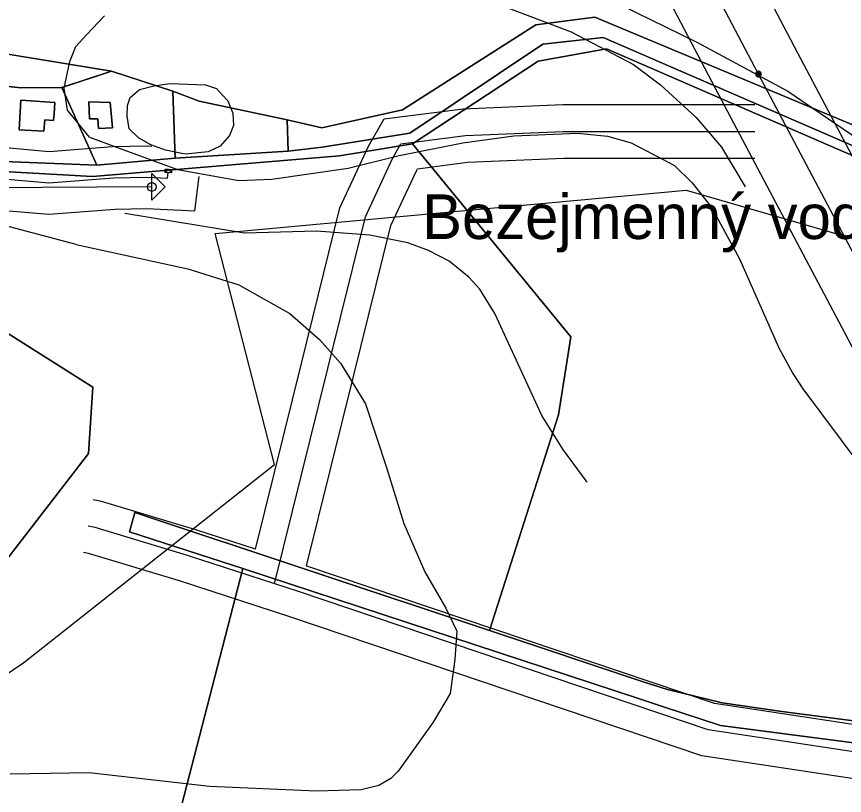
# Model space of a CAD drawing. Extents: x -709418 to -703832, y -1161719 to -1157826.
# Drawn here: x -706792.9 to -706607.7, y -1160852.4 to -1160678.1 of the extents above; entities that cross this region are included whole.
import ezdxf

# ---------------------------------------------------------------- set-up
doc = ezdxf.new("R2010")
doc.units = 0
for name, color, linetype in [('102_obvod PÚ', 7, 'Continuous'), ('120_vrstevnice hlavní', 7, 'Continuous'), ('122_vrstevnice základní', 7, 'Continuous'), ('124_vrstevnice doplňková', 7, 'Continuous'), ('206_TTP_KN', 7, 'Continuous'), ('208_vodní plocha_KN', 7, 'Continuous'), ('209_zastavěná plocha_KN', 7, 'Continuous'), ('210_ostatní plocha_KN', 7, 'Continuous'), ('301_polní cesta_stav', 7, 'Continuous'), ('311_polní cesta_staničení', 7, 'Continuous'), ('501_vodní tok', 7, 'Continuous'), ('502_vodní tok_popis', 7, 'Continuous'), ('514 odvodnění - LPIS', 7, 'Continuous'), ('705_el VN nadzemní_E.ON', 7, 'Continuous'), ('708_el NN nadzemní a podzemní_ E.ON', 7, 'Continuous'), ('735_OP sítí TI', 7, 'Continuous'), ('Trasa-Hlavni  staniceni', 7, 'Continuous')]:
    doc.layers.add(name, color=color, linetype=linetype)

# ---------------------------------------------------------------- blocks, each defined once
blk = doc.blocks.new('Elektro - Implicitní$0$NN6301')
for points in [[(0, -0.7), (-0.7, 0)], [(-0.7, -0.7), (-0.7, 0), (0.7, 0), (0.7, -0.7)], [(-0.7, -0.7), (0.7, -0.7)], [(0, -0.7), (0.7, 0)]]:
    blk.add_lwpolyline(points)
blk = doc.blocks.new('Elektro - Implicitní$0$VN4601')
for points in [[(1.23, 0), (1.22, 0.13), (1.2, 0.26), (1.17, 0.38), (1.12, 0.5), (1.06, 0.61), (0.99, 0.72), (0.91, 0.82), (0.82, 0.91), (0.72, 0.99), (0.61, 1.06), (0.5, 1.12), (0.38, 1.17), (0.26, 1.2), (0.13, 1.22), (0, 1.23), (-0.13, 1.22), (-0.26, 1.2), (-0.38, 1.17), (-0.5, 1.12), (-0.61, 1.06), (-0.72, 0.99), (-0.82, 0.91), (-0.91, 0.82), (-0.99, 0.72), (-1.06, 0.61), (-1.12, 0.5), (-1.17, 0.38), (-1.2, 0.26), (-1.22, 0.13), (-1.23, 0), (-1.22, -0.13), (-1.2, -0.26), (-1.17, -0.38), (-1.12, -0.5), (-1.06, -0.61), (-0.99, -0.72), (-0.91, -0.82), (-0.82, -0.91), (-0.72, -0.99), (-0.61, -1.06), (-0.5, -1.12), (-0.38, -1.17), (-0.26, -1.2), (-0.13, -1.22), (0, -1.23), (0.13, -1.22), (0.26, -1.2), (0.38, -1.17), (0.5, -1.12), (0.61, -1.06), (0.72, -0.99), (0.82, -0.91), (0.91, -0.82), (0.99, -0.72), (1.06, -0.61), (1.12, -0.5), (1.17, -0.38), (1.2, -0.26), (1.22, -0.13), (1.23, 0)], [(0.92, 0), (0.92, 0.1), (0.9, 0.19), (0.88, 0.28), (0.84, 0.37), (0.8, 0.46), (0.75, 0.54), (0.68, 0.62), (0.62, 0.68), (0.54, 0.74), (0.46, 0.8), (0.37, 0.84), (0.28, 0.88), (0.19, 0.9), (0.1, 0.92), (0, 0.92), (-0.1, 0.92), (-0.19, 0.9), (-0.28, 0.88), (-0.37, 0.84), (-0.46, 0.8), (-0.54, 0.74), (-0.62, 0.68), (-0.68, 0.62), (-0.75, 0.54), (-0.8, 0.46), (-0.84, 0.37), (-0.88, 0.28), (-0.9, 0.19), (-0.92, 0.1), (-0.92, 0), (-0.92, -0.1), (-0.9, -0.19), (-0.88, -0.29), (-0.84, -0.38), (-0.8, -0.46), (-0.75, -0.54), (-0.68, -0.62), (-0.62, -0.69), (-0.54, -0.75), (-0.46, -0.8), (-0.37, -0.84), (-0.28, -0.88), (-0.19, -0.9), (-0.1, -0.92), (0, -0.92), (0.1, -0.92), (0.19, -0.9), (0.28, -0.88), (0.37, -0.84), (0.46, -0.8), (0.54, -0.75), (0.62, -0.69), (0.68, -0.62), (0.75, -0.54), (0.8, -0.46), (0.84, -0.38), (0.88, -0.29), (0.9, -0.19), (0.92, -0.1), (0.92, 0)], [(0.61, 0), (0.61, 0.06), (0.6, 0.13), (0.58, 0.19), (0.56, 0.25), (0.53, 0.31), (0.5, 0.36), (0.46, 0.41), (0.41, 0.46), (0.36, 0.5), (0.31, 0.53), (0.25, 0.56), (0.19, 0.58), (0.13, 0.6), (0.06, 0.61), (0, 0.61), (-0.06, 0.61), (-0.13, 0.6), (-0.19, 0.58), (-0.25, 0.56), (-0.31, 0.53), (-0.36, 0.5), (-0.41, 0.46), (-0.46, 0.41), (-0.5, 0.36), (-0.53, 0.31), (-0.56, 0.25), (-0.58, 0.19), (-0.6, 0.13), (-0.61, 0.06), (-0.61, 0), (-0.61, -0.07), (-0.6, -0.13), (-0.58, -0.19), (-0.56, -0.25), (-0.53, -0.31), (-0.5, -0.36), (-0.46, -0.41), (-0.41, -0.46), (-0.36, -0.5), (-0.31, -0.53), (-0.25, -0.56), (-0.19, -0.58), (-0.13, -0.6), (-0.06, -0.61), (0, -0.61), (0.06, -0.61), (0.13, -0.6), (0.19, -0.58), (0.25, -0.56), (0.31, -0.53), (0.36, -0.5), (0.41, -0.46), (0.46, -0.41), (0.5, -0.36), (0.53, -0.31), (0.56, -0.25), (0.58, -0.19), (0.6, -0.13), (0.61, -0.06), (0.61, 0)], [(0.31, 0), (0.31, 0.03), (0.3, 0.06), (0.29, 0.09), (0.28, 0.12), (0.27, 0.15), (0.25, 0.18), (0.23, 0.21), (0.21, 0.23), (0.18, 0.25), (0.15, 0.27), (0.12, 0.28), (0.09, 0.29), (0.06, 0.3), (0.03, 0.31), (0, 0.31), (-0.03, 0.31), (-0.06, 0.3), (-0.09, 0.29), (-0.12, 0.28), (-0.15, 0.27), (-0.18, 0.25), (-0.21, 0.23), (-0.23, 0.21), (-0.25, 0.18), (-0.27, 0.15), (-0.28, 0.12), (-0.29, 0.09), (-0.3, 0.06), (-0.31, 0.03), (-0.31, 0), (-0.31, -0.03), (-0.3, -0.06), (-0.29, -0.1), (-0.28, -0.13), (-0.27, -0.15), (-0.25, -0.18), (-0.23, -0.21), (-0.21, -0.23), (-0.18, -0.25), (-0.15, -0.27), (-0.12, -0.28), (-0.09, -0.29), (-0.06, -0.3), (-0.03, -0.31), (0, -0.31), (0.03, -0.31), (0.06, -0.3), (0.09, -0.29), (0.12, -0.28), (0.15, -0.27), (0.18, -0.25), (0.21, -0.23), (0.23, -0.21), (0.25, -0.18), (0.27, -0.15), (0.28, -0.13), (0.29, -0.1), (0.3, -0.06), (0.31, -0.03), (0.31, 0)]]:
    blk.add_lwpolyline(points)
blk = doc.blocks.new('_kolecko-HB')
blk.add_circle((0, 0.002), 0.5)

msp = doc.modelspace()

# ---------------------------------------------------------------- linework, layer by layer
at = {"layer": '102_obvod PÚ'}
for points in [[(-706829.62, -1160690.13), (-706806.12, -1160692.53), (-706791.96, -1160694.02), (-706782.69, -1160693.95), (-706771.68, -1160690.28), (-706757.95, -1160694.78), (-706757.43, -1160709.8), (-706774.98, -1160711.36), (-706807.16, -1160710.1), (-706828.15, -1160709), (-706829.62, -1160690.13)], [(-706829.62, -1160690.13), (-706828.15, -1160709), (-706807.16, -1160710.1), (-706774.98, -1160711.36), (-706757.43, -1160709.8), (-706757.95, -1160694.78), (-706771.68, -1160690.28), (-706782.69, -1160693.95), (-706791.96, -1160694.02), (-706806.12, -1160692.53), (-706829.62, -1160690.13)]]:
    msp.add_lwpolyline(points, dxfattribs=at)
at = {"layer": '120_vrstevnice hlavní'}
msp.add_lwpolyline([(-706726.99, -1160465.29), (-706728.97, -1160480.63), (-706732.53, -1160494.31), (-706736.1, -1160507.99), (-706737.38, -1160517.11), (-706737.66, -1160526.23), (-706736.67, -1160539.91), (-706732.25, -1160576.39), (-706727.12, -1160599.19), (-706725.16, -1160605.69), (-706719.42, -1160617.43), (-706711.59, -1160631.11), (-706700.76, -1160645.93), (-706687.08, -1160659.04), (-706682.95, -1160662.17), (-706671.69, -1160668.58), (-706640.77, -1160683.83), (-706620.39, -1160694.8), (-706577.64, -1160723.87)], dxfattribs=at)
at = {"layer": '122_vrstevnice základní'}
for points in [[(-706776.61, -1160705.09), (-706781.54, -1160699.03), (-706782.29, -1160694.13), (-706781.02, -1160688.16), (-706779.69, -1160684.83), (-706777.25, -1160682.16), (-706773.22, -1160677.94)], [(-706779.61, -1160729.12), (-706812.87, -1160720.27), (-706822.42, -1160718.39), (-706829.08, -1160716.22), (-706848.17, -1160711.45), (-706853.38, -1160709.57), (-706868.42, -1160706.24), (-706876.23, -1160703.64), (-706895.76, -1160694.67), (-706898.94, -1160691.78), (-706899.52, -1160690.48), (-706903.86, -1160682.09)], [(-706768.16, -1160700.36), (-706768.14, -1160697.97), (-706767.49, -1160696.24), (-706765.4, -1160694.44), (-706762.19, -1160693.59), (-706758.64, -1160693.11), (-706750.63, -1160693.38), (-706748.22, -1160694.21), (-706746.93, -1160695.6), (-706745.64, -1160696.97), (-706744.52, -1160699.74), (-706744.36, -1160702.5), (-706745.25, -1160704.74), (-706747.35, -1160707.06), (-706750.06, -1160708.34), (-706755.19, -1160708.91), (-706759.6, -1160708), (-706762.89, -1160706.77), (-706765.68, -1160705.25), (-706767.73, -1160703.21), (-706768.16, -1160700.36)], [(-706776.61, -1160705.09), (-706770.58, -1160707.34), (-706756.9, -1160712.33), (-706743.22, -1160714.75), (-706735.81, -1160714.47), (-706718.71, -1160712.04), (-706707.31, -1160709.19), (-706693.06, -1160706.34), (-706681.66, -1160704.78), (-706667.41, -1160704.21), (-706660.7, -1160704.87), (-706655.45, -1160706.34), (-706648.6, -1160709.91), (-706645.71, -1160711.4), (-706641.77, -1160715.32), (-706637.35, -1160720.88), (-706631.22, -1160732.28), (-706622.39, -1160752.23), (-706619.25, -1160757.93), (-706617.01, -1160761.43), (-706604.29, -1160778.45)], [(-706779.61, -1160729.12), (-706754.62, -1160734.56), (-706743.22, -1160738.12), (-706731.82, -1160744.53), (-706725.12, -1160750.38), (-706720.42, -1160755.65), (-706714.86, -1160764.77), (-706710.16, -1160779.02), (-706706.26, -1160791.53), (-706701.6, -1160802.31), (-706696.91, -1160810.51)], [(-706696.91, -1160810.51), (-706694.46, -1160815.64), (-706694.85, -1160821.96), (-706695.94, -1160829.53), (-706699.76, -1160836.01), (-706707.58, -1160846.95), (-706709.22, -1160848.58), (-706711.87, -1160850.12), (-706715.86, -1160851.12), (-706725.84, -1160851.4), (-706749.78, -1160850.41), (-706776.69, -1160847.35), (-706794.38, -1160847.6)]]:
    msp.add_lwpolyline(points, dxfattribs=at)
for points in [[(-706776.61, -1160705.09), (-706776.61, -1160705.09)], [(-706779.61, -1160729.12), (-706779.61, -1160729.12)]]:
    msp.add_open_spline(points, degree=1, dxfattribs=at)
at = {"layer": '124_vrstevnice doplňková'}
for points in [[(-706760.55, -1160576.33), (-706755.47, -1160587.45), (-706752.53, -1160595.61), (-706743.51, -1160633.81), (-706740.81, -1160641.03), (-706738.68, -1160644.45), (-706737.98, -1160645.94), (-706734.25, -1160651.4), (-706729.97, -1160655.19), (-706722.99, -1160659.61), (-706697.77, -1160670.44), (-706668.84, -1160681.55), (-706654.88, -1160688.82), (-706648.89, -1160693.38), (-706640.91, -1160700.65), (-706635.21, -1160707.34), (-706629.94, -1160716.18)], [(-706665.24, -1160782.25), (-706670.69, -1160774.88), (-706675.39, -1160767.33), (-706685.94, -1160744.53), (-706689.27, -1160739.11), (-706691.78, -1160736.41), (-706696.13, -1160732.84), (-706700.76, -1160730.43), (-706705.42, -1160728.7), (-706713.87, -1160727.01), (-706725.84, -1160726.15), (-706741.94, -1160726.58), (-706768.73, -1160722.16)]]:
    msp.add_lwpolyline(points, dxfattribs=at)
at = {"layer": '206_TTP_KN'}
for p, q in [((-706663.56, -1160678.25), (-706676.76, -1160679.95)), ((-706593.72, -1160707.46), (-706663.56, -1160678.25)), ((-706771.68, -1160690.28), (-706827.47, -1160681.24)), ((-706827.47, -1160681.24), (-706771.68, -1160690.28)), ((-706676.76, -1160679.95), (-706706.56, -1160698.99)), ((-706676.25, -1160688.11), (-706660.96, -1160685.35)), ((-706660.96, -1160685.35), (-706600.17, -1160711.68)), ((-706704.34, -1160706.58), (-706676.25, -1160688.11)), ((-706771.68, -1160690.28), (-706782.76, -1160693.95)), ((-706757.95, -1160694.78), (-706771.68, -1160690.28)), ((-706791.96, -1160694.02), (-706806.12, -1160692.53)), ((-706782.76, -1160693.95), (-706791.96, -1160694.02)), ((-706752.06, -1160697.02), (-706757.95, -1160694.78)), ((-706732.39, -1160701.22), (-706752.06, -1160697.02)), ((-706706.56, -1160698.99), (-706724.6, -1160702.99)), ((-706724.6, -1160702.99), (-706732.39, -1160701.22)), ((-706668.95, -1160749.77), (-706704.34, -1160706.58)), ((-706671.71, -1160767.25), (-706668.95, -1160749.77)), ((-706687.13, -1160815.45), (-706671.71, -1160767.25)), ((-706761.91, -1160877.27), (-706742.31, -1160801.61)), ((-706742.31, -1160801.61), (-706653.79, -1160830.72)), ((-706652.53, -1160827.03), (-706687.13, -1160815.45)), ((-706647.33, -1160828.7), (-706652.53, -1160827.03)), ((-706635.05, -1160831.63), (-706647.33, -1160828.7)), ((-706653.79, -1160830.72), (-706648.45, -1160832.48)), ((-706648.45, -1160832.48), (-706635.46, -1160836.75)), ((-706621.71, -1160833.58), (-706635.05, -1160831.63)), ((-706586.02, -1160838.2), (-706621.71, -1160833.58)), ((-706635.46, -1160836.75), (-706593.13, -1160842.2))]:
    msp.add_line(p, q, dxfattribs=at)
at = {"layer": '208_vodní plocha_KN'}
for p, q in [((-706831.98, -1160725.6), (-706775.86, -1160761.05)), ((-706775.86, -1160761.05), (-706776.83, -1160775.9)), ((-706776.83, -1160775.9), (-706798.2, -1160803.5)), ((-706767.63, -1160793.36), (-706766.5, -1160789.05)), ((-706766.5, -1160789.05), (-706687.13, -1160815.45)), ((-706744.61, -1160800.85), (-706767.63, -1160793.36)), ((-706742.31, -1160801.61), (-706744.61, -1160800.85)), ((-706653.79, -1160830.72), (-706742.31, -1160801.61)), ((-706687.13, -1160815.45), (-706652.53, -1160827.03)), ((-706652.53, -1160827.03), (-706647.33, -1160828.7)), ((-706647.33, -1160828.7), (-706635.05, -1160831.63)), ((-706648.45, -1160832.48), (-706653.79, -1160830.72)), ((-706635.46, -1160836.75), (-706648.45, -1160832.48)), ((-706635.05, -1160831.63), (-706621.71, -1160833.58)), ((-706621.71, -1160833.58), (-706586.02, -1160838.2)), ((-706593.13, -1160842.2), (-706635.46, -1160836.75))]:
    msp.add_line(p, q, dxfattribs=at)
at = {"layer": '209_zastavěná plocha_KN'}
for p, q in [((-706792.37, -1160703.41), (-706791.93, -1160696.82)), ((-706791.93, -1160696.82), (-706784.35, -1160697.34)), ((-706784.35, -1160697.34), (-706784.54, -1160699.88)), ((-706776.76, -1160697.21), (-706771.95, -1160697.36)), ((-706776.62, -1160700.97), (-706776.76, -1160697.21)), ((-706771.95, -1160697.36), (-706771.45, -1160703.02)), ((-706784.54, -1160699.88), (-706784.66, -1160701.33)), ((-706786.63, -1160701.23), (-706786.82, -1160703.76)), ((-706784.66, -1160701.33), (-706786.63, -1160701.23)), ((-706774.71, -1160700.97), (-706776.62, -1160700.97)), ((-706774.57, -1160703.16), (-706774.71, -1160700.97)), ((-706786.82, -1160703.76), (-706792.37, -1160703.41)), ((-706771.45, -1160703.02), (-706774.57, -1160703.16))]:
    msp.add_line(p, q, dxfattribs=at)
at = {"layer": '210_ostatní plocha_KN'}
for p, q in [((-706676.76, -1160679.95), (-706663.56, -1160678.25)), ((-706663.56, -1160678.25), (-706593.72, -1160707.46)), ((-706706.56, -1160698.99), (-706676.76, -1160679.95)), ((-706675.19, -1160684.29), (-706661.67, -1160682.8)), ((-706661.67, -1160682.8), (-706675.19, -1160684.29)), ((-706661.67, -1160682.8), (-706599.03, -1160709.98)), ((-706599.03, -1160709.98), (-706661.67, -1160682.8)), ((-706704.96, -1160704.16), (-706675.19, -1160684.29)), ((-706675.19, -1160684.29), (-706704.96, -1160704.16)), ((-706660.96, -1160685.35), (-706676.25, -1160688.11)), ((-706600.17, -1160711.68), (-706660.96, -1160685.35)), ((-706676.25, -1160688.11), (-706704.34, -1160706.58)), ((-706757.95, -1160694.78), (-706752.06, -1160697.02)), ((-706757.43, -1160709.8), (-706757.95, -1160694.78)), ((-706752.06, -1160697.02), (-706732.39, -1160701.22)), ((-706724.6, -1160702.99), (-706706.56, -1160698.99)), ((-706732.39, -1160701.22), (-706732.18, -1160708.23)), ((-706732.39, -1160701.22), (-706724.6, -1160702.99)), ((-706732.18, -1160708.23), (-706732.39, -1160701.22)), ((-706724.57, -1160707.31), (-706704.96, -1160704.16)), ((-706704.96, -1160704.16), (-706724.57, -1160707.31)), ((-706732.18, -1160708.23), (-706724.57, -1160707.31)), ((-706724.57, -1160707.31), (-706732.18, -1160708.23)), ((-706720.67, -1160709.27), (-706704.34, -1160706.58)), ((-706704.34, -1160706.58), (-706720.67, -1160709.27)), ((-706704.34, -1160706.58), (-706668.95, -1160749.77)), ((-706775.94, -1160713.87), (-706720.67, -1160709.27)), ((-706720.67, -1160709.27), (-706775.94, -1160713.87)), ((-706757.43, -1160709.8), (-706732.18, -1160708.23)), ((-706732.18, -1160708.23), (-706757.43, -1160709.8)), ((-706827.47, -1160710.96), (-706775.94, -1160713.87)), ((-706775.94, -1160713.87), (-706827.47, -1160710.96)), ((-706807.16, -1160710.1), (-706774.98, -1160711.36)), ((-706774.98, -1160711.36), (-706757.43, -1160709.8)), ((-706775.86, -1160761.05), (-706831.98, -1160725.6)), ((-706668.95, -1160749.77), (-706671.71, -1160767.25)), ((-706776.83, -1160775.9), (-706775.86, -1160761.05)), ((-706671.71, -1160767.25), (-706687.13, -1160815.45)), ((-706798.2, -1160803.5), (-706776.83, -1160775.9)), ((-706766.5, -1160789.05), (-706767.63, -1160793.36)), ((-706687.13, -1160815.45), (-706766.5, -1160789.05)), ((-706767.63, -1160793.36), (-706744.61, -1160800.85)), ((-706742.31, -1160801.61), (-706761.91, -1160877.27)), ((-706744.61, -1160800.85), (-706742.31, -1160801.61))]:
    msp.add_line(p, q, dxfattribs=at)
for points in [[(-706782.76, -1160693.95), (-706771.68, -1160690.28), (-706757.95, -1160694.78), (-706757.43, -1160709.8), (-706774.98, -1160711.36), (-706782.76, -1160693.95)], [(-706807.16, -1160710.1), (-706806.12, -1160692.53), (-706791.96, -1160694.02), (-706782.76, -1160693.95), (-706774.98, -1160711.36), (-706807.16, -1160710.1)], [(-706792.37, -1160703.41), (-706786.82, -1160703.76), (-706786.63, -1160701.23), (-706784.66, -1160701.33), (-706784.54, -1160699.88), (-706784.35, -1160697.34), (-706791.93, -1160696.82), (-706792.37, -1160703.41)], [(-706776.76, -1160697.21), (-706776.62, -1160700.97), (-706774.71, -1160700.97), (-706774.57, -1160703.16), (-706771.45, -1160703.02), (-706771.95, -1160697.36), (-706776.76, -1160697.21)]]:
    msp.add_lwpolyline(points, dxfattribs=at)
at = {"layer": '301_polní cesta_stav'}
msp.add_lwpolyline([(-706762.66, -1160716.21), (-706824.23, -1160716.56), (-706856.21, -1160713.46), (-706881.12, -1160704.52), (-706904.85, -1160684.58), (-706937.52, -1160669.46), (-706969.16, -1160665.33), (-707014.22, -1160664.99)], dxfattribs=at)
at = {"layer": '311_polní cesta_staničení'}
msp.add_lwpolyline([(-706762.66, -1160713.21), (-706759.66, -1160716.21), (-706762.66, -1160719.21), (-706762.66, -1160713.21)], dxfattribs=at)
at = {"layer": '501_vodní tok'}
for points in [[(-706735.21, -1160805), (-706723.27, -1160756.87), (-706714.88, -1160722.88), (-706708.83, -1160709.84), (-706706.96, -1160706.58), (-706692.52, -1160704.72), (-706670.62, -1160703.79), (-706627.76, -1160703.79)], [(-706294.74, -1160832), (-706344.96, -1160836.67), (-706361.92, -1160838.95), (-706380.23, -1160840.97), (-706402.58, -1160842.99), (-706419.81, -1160844.75), (-706434.62, -1160847.79), (-706456.43, -1160852.08), (-706471.78, -1160853.59), (-706489.01, -1160855.36), (-706503.02, -1160854.6), (-706551.76, -1160849.8), (-706594.84, -1160844.25), (-706638.19, -1160837.68), (-706729.87, -1160806.74), (-706754.65, -1160798.66), (-706775.37, -1160792.42), (-706776.87, -1160792.14)]]:
    msp.add_lwpolyline(points, dxfattribs=at)
at = {"layer": '514 odvodnění - LPIS'}
msp.add_lwpolyline([(-706863.97, -1160871.89), (-706791.27, -1160822.65), (-706735.19, -1160778.33), (-706748.47, -1160726.66), (-706643.11, -1160716.97), (-706567.25, -1160738.96), (-706484.44, -1160782.97), (-706418.79, -1160791.25), (-706025.59, -1160715.24)], dxfattribs=at)
at = {"layer": '705_el VN nadzemní_E.ON'}
msp.add_lwpolyline([(-706126.79, -1160947.26), (-706166.94, -1160904.58), (-706239.08, -1160827.82), (-706352.93, -1160805.53), (-706485.08, -1160779.84), (-706590.79, -1160759.31), (-706626.96, -1160690.96), (-706657.04, -1160633.68)], dxfattribs=at)
at = {"layer": '708_el NN nadzemní a podzemní_ E.ON'}
msp.add_lwpolyline([(-706807.23, -1160710.87), (-706806.95, -1160711.4), (-706807.05, -1160713.48), (-706795.88, -1160714.4), (-706785.68, -1160715.28), (-706771.2, -1160714.16), (-706763.75, -1160714.03), (-706759.14, -1160714.24), (-706758.98, -1160713.01)], dxfattribs=at)
at = {"layer": '735_OP sítí TI'}
for points in [[(-706119.51, -1160940.41), (-706159.66, -1160897.73), (-706234, -1160818.62), (-706351.01, -1160795.71), (-706483.17, -1160770.02), (-706584.19, -1160750.4), (-706618.11, -1160686.3), (-706648.19, -1160629.03)], [(-706134.08, -1160954.11), (-706174.22, -1160911.43), (-706244.16, -1160837.01), (-706354.84, -1160815.34), (-706486.99, -1160789.66), (-706597.39, -1160768.21), (-706635.81, -1160695.62), (-706665.89, -1160638.33)], [(-706739.48, -1160797.3), (-706729.1, -1160755.43), (-706720.57, -1160720.88), (-706714.16, -1160707.09), (-706710.69, -1160701.01), (-706693.03, -1160698.74), (-706670.75, -1160697.79), (-706627.76, -1160697.79)], [(-706801.45, -1160706.92), (-706795.29, -1160707.42), (-706785.65, -1160708.26), (-706771.53, -1160707.16), (-706763.65, -1160707.03), (-706762.69, -1160707.07)], [(-706728.04, -1160801.03), (-706717.45, -1160758.31), (-706709.2, -1160724.88), (-706703.49, -1160712.6), (-706703.24, -1160712.15), (-706692.01, -1160710.71), (-706670.5, -1160709.79), (-706627.76, -1160709.79)], [(-706814.02, -1160712.58), (-706814.36, -1160719.91), (-706796.47, -1160721.38), (-706785.71, -1160722.3), (-706770.87, -1160721.16), (-706763.85, -1160721.03), (-706753.03, -1160721.53), (-706752.04, -1160713.91)], [(-706739.48, -1160797.3), (-706752.85, -1160792.94), (-706773.94, -1160786.58), (-706775.75, -1160786.24)], [(-706294.18, -1160837.97), (-706344.28, -1160842.63), (-706361.19, -1160844.9), (-706379.63, -1160846.94), (-706402, -1160848.96), (-706418.9, -1160850.69), (-706433.44, -1160853.67), (-706455.56, -1160858.02), (-706471.18, -1160859.56), (-706488.87, -1160861.38), (-706503.47, -1160860.59), (-706552.43, -1160855.77), (-706595.67, -1160850.19), (-706639.61, -1160843.53), (-706731.76, -1160812.44), (-706756.44, -1160804.39), (-706776.8, -1160798.25), (-706777.98, -1160798.03)], [(-706295.29, -1160826.03), (-706345.63, -1160830.71), (-706362.65, -1160832.99), (-706380.83, -1160835), (-706403.16, -1160837.01), (-706420.72, -1160838.82), (-706435.8, -1160841.9), (-706457.31, -1160846.14), (-706472.38, -1160847.62), (-706489.16, -1160849.34), (-706502.56, -1160848.62), (-706551.08, -1160843.84), (-706594.01, -1160838.31), (-706636.77, -1160831.83), (-706727.98, -1160801.05), (-706728.04, -1160801.03)]]:
    msp.add_lwpolyline(points, dxfattribs=at)

# ---------------------------------------------------------------- block references
at = {"layer": '705_el VN nadzemní_E.ON', "xscale": 0.5, "yscale": 0.5, "rotation": -62.07383604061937}
msp.add_blockref('Elektro - Implicitní$0$VN4601', (-706626.96, -1160690.96), dxfattribs=at)
at = {"layer": '708_el NN nadzemní a podzemní_ E.ON', "rotation": 176.21197218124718}
msp.add_blockref('Elektro - Implicitní$0$NN6301', (-706758.98, -1160713.01), dxfattribs=at)
at = {"layer": 'Trasa-Hlavni  staniceni', "xscale": 1.9999999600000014, "yscale": 1.9999999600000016, "rotation": 0.319884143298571}
msp.add_blockref('_kolecko-HB', (-706762.66, -1160716.21), dxfattribs=at)

# ---------------------------------------------------------------- texts
at = {"layer": '502_vodní tok_popis'}
msp.add_text('Bezejmenný vodní tok 04 (Lesy ČR, s.p.)', height=10, dxfattribs=at).set_placement((-706702.19, -1160727.87))
at = {"layer": 'Trasa-Hlavni  staniceni'}
msp.add_text('0,3', height=0.000000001, rotation=0.3199, dxfattribs=at).set_placement((-706763.75, -1160700.21))

doc.saveas('drawing.dxf')
